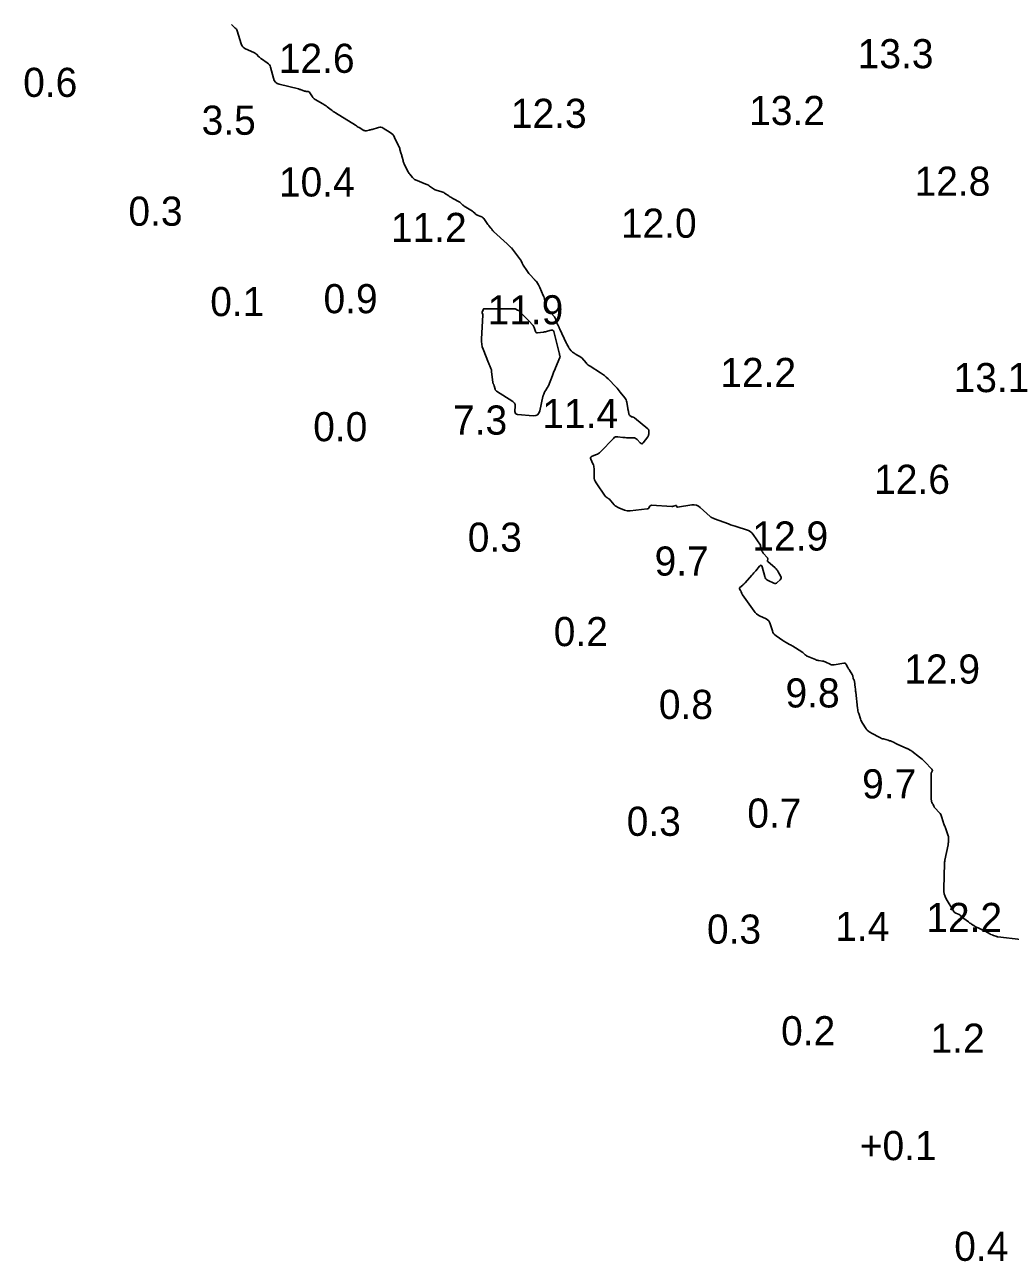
# Model space of a CAD drawing. Extents: x 815352 to 820877, y 582403 to 597439.
# Drawn here: x 818233.8 to 818403.1, y 594900.8 to 595113.1 of the extents above; entities that cross this region are included whole.
import ezdxf

# ---------------------------------------------------------------- set-up
doc = ezdxf.new("R2010")
doc.units = 0
doc.layers.add('V-CONT-EL12', color=7, linetype='Continuous')
doc.layers.add('V-TOPO-SOUN', color=7, linetype='Continuous')

msp = doc.modelspace()

# ---------------------------------------------------------------- linework, layer by layer
at = {"layer": 'V-CONT-EL12'}
msp.add_lwpolyline([(818404.86, 594956.02), (818400.94, 594956.48), (818400.85, 594956.49), (818400.76, 594956.51), (818400.67, 594956.54), (818400.58, 594956.56), (818400.16, 594956.71), (818400.11, 594956.73), (818400.06, 594956.74), (818400, 594956.76), (818399.95, 594956.78), (818399.75, 594956.85), (818399.7, 594956.87), (818399.65, 594956.9), (818399.6, 594956.92), (818399.55, 594956.95), (818398.88, 594957.35), (818398.75, 594957.43), (818398.62, 594957.5), (818398.48, 594957.56), (818398.35, 594957.62), (818397.53, 594957.98), (818397.38, 594958.05), (818397.24, 594958.12), (818397.1, 594958.2), (818396.96, 594958.29), (818396.41, 594958.65), (818396.27, 594958.74), (818396.14, 594958.83), (818396, 594958.92), (818395.87, 594959.02), (818394.71, 594959.9), (818394.67, 594959.93), (818394.63, 594959.96), (818394.6, 594960), (818394.57, 594960.03), (818394.44, 594960.19), (818394.41, 594960.22), (818394.37, 594960.25), (818394.33, 594960.28), (818394.29, 594960.3), (818393.72, 594960.53), (818393.61, 594960.58), (818393.52, 594960.64), (818393.44, 594960.72), (818393.38, 594960.82), (818392.07, 594963), (818391.87, 594963.4), (818391.73, 594963.82), (818391.65, 594964.26), (818391.63, 594964.71), (818391.77, 594969.1), (818391.77, 594969.14), (818391.78, 594969.19), (818391.78, 594969.23), (818391.79, 594969.27), (818391.81, 594969.45), (818391.82, 594969.49), (818391.83, 594969.53), (818391.83, 594969.58), (818391.84, 594969.62), (818392.37, 594972.26), (818392.39, 594972.39), (818392.41, 594972.52), (818392.43, 594972.65), (818392.44, 594972.78), (818392.46, 594973.31), (818392.47, 594973.44), (818392.45, 594973.57), (818392.43, 594973.69), (818392.39, 594973.82), (818391.92, 594975.19), (818391.89, 594975.28), (818391.86, 594975.36), (818391.82, 594975.45), (818391.79, 594975.53), (818391.65, 594975.87), (818391.62, 594975.96), (818391.59, 594976.05), (818391.56, 594976.13), (818391.53, 594976.22), (818391.26, 594977.13), (818391.2, 594977.31), (818391.12, 594977.47), (818391.02, 594977.63), (818390.9, 594977.77), (818390.11, 594978.63), (818390.07, 594978.69), (818390.02, 594978.75), (818389.98, 594978.81), (818389.95, 594978.87), (818389.8, 594979.17), (818389.78, 594979.22), (818389.75, 594979.26), (818389.73, 594979.31), (818389.7, 594979.35), (818389.59, 594979.53), (818389.57, 594979.58), (818389.55, 594979.63), (818389.53, 594979.68), (818389.53, 594979.73), (818389.49, 594980.18), (818389.48, 594980.27), (818389.47, 594980.37), (818389.47, 594980.46), (818389.47, 594980.55), (818389.5, 594983.6), (818389.5, 594983.68), (818389.5, 594983.77), (818389.49, 594983.85), (818389.49, 594983.93), (818389.45, 594984.27), (818389.45, 594984.35), (818389.46, 594984.43), (818389.47, 594984.51), (818389.5, 594984.59), (818389.66, 594984.93), (818389.68, 594985.01), (818389.68, 594985.09), (818389.66, 594985.16), (818389.61, 594985.23), (818388.39, 594986.52), (818388.18, 594986.73), (818387.95, 594986.94), (818387.72, 594987.14), (818387.49, 594987.33), (818386.17, 594988.34), (818386.1, 594988.39), (818386.03, 594988.44), (818385.96, 594988.48), (818385.89, 594988.52), (818385.6, 594988.66), (818385.52, 594988.7), (818385.45, 594988.73), (818385.37, 594988.77), (818385.3, 594988.8), (818383.66, 594989.56), (818383.53, 594989.62), (818383.4, 594989.68), (818383.27, 594989.74), (818383.14, 594989.8), (818382.61, 594990.04), (818382.48, 594990.09), (818382.34, 594990.14), (818382.21, 594990.19), (818382.07, 594990.23), (818381.31, 594990.43), (818381.13, 594990.48), (818380.97, 594990.54), (818380.8, 594990.61), (818380.64, 594990.69), (818379.23, 594991.43), (818379.19, 594991.45), (818379.15, 594991.47), (818379.11, 594991.5), (818379.07, 594991.52), (818378.92, 594991.62), (818378.88, 594991.64), (818378.84, 594991.67), (818378.81, 594991.7), (818378.77, 594991.73), (818378.5, 594991.94), (818378.45, 594991.99), (818378.4, 594992.04), (818378.35, 594992.09), (818378.31, 594992.15), (818377.7, 594993.12), (818377.59, 594993.3), (818377.5, 594993.49), (818377.41, 594993.69), (818377.34, 594993.89), (818377.03, 594994.82), (818376.96, 594995.04), (818376.9, 594995.27), (818376.86, 594995.5), (818376.82, 594995.73), (818376.52, 594998.46), (818376.5, 594998.66), (818376.48, 594998.86), (818376.46, 594999.06), (818376.43, 594999.26), (818376.31, 595000.35), (818376.3, 595000.4), (818376.29, 595000.44), (818376.27, 595000.49), (818376.24, 595000.53), (818376.14, 595000.69), (818376.11, 595000.73), (818376.09, 595000.77), (818376.08, 595000.81), (818376.07, 595000.86), (818376.02, 595001.23), (818376.01, 595001.3), (818375.98, 595001.37), (818375.95, 595001.44), (818375.92, 595001.51), (818375.45, 595002.26), (818375.37, 595002.38), (818375.3, 595002.5), (818375.24, 595002.61), (818375.17, 595002.73), (818374.91, 595003.22), (818374.84, 595003.32), (818374.75, 595003.39), (818374.64, 595003.42), (818374.51, 595003.42), (818372.82, 595003.15), (818372.64, 595003.14), (818372.46, 595003.15), (818372.29, 595003.19), (818372.12, 595003.26), (818371.4, 595003.62), (818371.26, 595003.69), (818371.12, 595003.74), (818370.97, 595003.78), (818370.82, 595003.8), (818370.21, 595003.89), (818370.05, 595003.91), (818369.91, 595003.95), (818369.76, 595003.99), (818369.61, 595004.05), (818368.18, 595004.65), (818368.09, 595004.69), (818368, 595004.74), (818367.93, 595004.8), (818367.85, 595004.86), (818367.57, 595005.15), (818367.5, 595005.21), (818367.43, 595005.28), (818367.35, 595005.34), (818367.26, 595005.39), (818365.73, 595006.35), (818365.59, 595006.44), (818365.45, 595006.52), (818365.31, 595006.6), (818365.17, 595006.68), (818364.59, 595007), (818364.45, 595007.08), (818364.3, 595007.17), (818364.16, 595007.25), (818364.03, 595007.34), (818362.85, 595008.12), (818362.63, 595008.29), (818362.45, 595008.5), (818362.31, 595008.73), (818362.21, 595009), (818361.85, 595010.2), (818361.74, 595010.47), (818361.58, 595010.71), (818361.38, 595010.9), (818361.13, 595011.05), (818360.01, 595011.58), (818359.74, 595011.73), (818359.5, 595011.91), (818359.28, 595012.12), (818359.09, 595012.35), (818357.09, 595015.16), (818357.05, 595015.22), (818357.02, 595015.28), (818356.99, 595015.34), (818356.96, 595015.41), (818356.87, 595015.67), (818356.85, 595015.73), (818356.82, 595015.8), (818356.79, 595015.86), (818356.75, 595015.92), (818356.57, 595016.19), (818356.54, 595016.26), (818356.53, 595016.32), (818356.56, 595016.37), (818356.6, 595016.43), (818357.12, 595016.84), (818357.22, 595016.93), (818357.33, 595017.02), (818357.42, 595017.12), (818357.52, 595017.22), (818358.71, 595018.55), (818358.88, 595018.74), (818359.05, 595018.93), (818359.21, 595019.12), (818359.37, 595019.31), (818360.01, 595020.08), (818360.16, 595020.22), (818360.28, 595020.25), (818360.38, 595020.17), (818360.46, 595019.98), (818360.91, 595018.3), (818360.99, 595018.08), (818361.11, 595017.9), (818361.27, 595017.75), (818361.47, 595017.63), (818362.45, 595017.19), (818362.61, 595017.13), (818362.76, 595017.13), (818362.9, 595017.18), (818363.04, 595017.28), (818363.57, 595017.77), (818363.67, 595017.9), (818363.72, 595018.03), (818363.72, 595018.18), (818363.66, 595018.33), (818363.22, 595019.15), (818363.12, 595019.33), (818362.99, 595019.5), (818362.85, 595019.66), (818362.7, 595019.8), (818361.43, 595020.88), (818361.39, 595020.93), (818361.37, 595020.97), (818361.36, 595021.02), (818361.37, 595021.08), (818361.42, 595021.32), (818361.43, 595021.37), (818361.42, 595021.43), (818361.4, 595021.48), (818361.37, 595021.52), (818360.64, 595022.36), (818360.56, 595022.46), (818360.49, 595022.56), (818360.43, 595022.68), (818360.39, 595022.8), (818360.17, 595023.5), (818360.16, 595023.52), (818360.16, 595023.53), (818360.16, 595023.55), (818360.16, 595023.57), (818360.17, 595023.63), (818360.17, 595023.65), (818360.16, 595023.66), (818360.16, 595023.68), (818360.15, 595023.69), (818358.91, 595025.52), (818358.68, 595025.81), (818358.41, 595026.04), (818358.11, 595026.23), (818357.77, 595026.36), (818356.18, 595026.85), (818355.8, 595026.97), (818355.41, 595027.09), (818355.03, 595027.22), (818354.66, 595027.36), (818352.3, 595028.23), (818352.24, 595028.26), (818352.17, 595028.28), (818352.11, 595028.31), (818352.04, 595028.34), (818351.78, 595028.46), (818351.72, 595028.49), (818351.66, 595028.53), (818351.6, 595028.57), (818351.54, 595028.62), (818349.82, 595030.19), (818349.5, 595030.43), (818349.16, 595030.58), (818348.79, 595030.64), (818348.39, 595030.62), (818345.9, 595030.22), (818345.86, 595030.22), (818345.83, 595030.23), (818345.81, 595030.25), (818345.8, 595030.29), (818345.76, 595030.46), (818345.75, 595030.49), (818345.72, 595030.51), (818345.69, 595030.52), (818345.66, 595030.52), (818345.25, 595030.4), (818345.17, 595030.38), (818345.09, 595030.36), (818345, 595030.36), (818344.92, 595030.36), (818341.43, 595030.55), (818341.34, 595030.54), (818341.27, 595030.51), (818341.21, 595030.47), (818341.17, 595030.4), (818341, 595030.09), (818340.95, 595030.02), (818340.89, 595029.97), (818340.82, 595029.94), (818340.74, 595029.92), (818337.79, 595029.61), (818337.54, 595029.6), (818337.29, 595029.61), (818337.05, 595029.66), (818336.81, 595029.74), (818335.84, 595030.12), (818335.62, 595030.22), (818335.43, 595030.34), (818335.24, 595030.48), (818335.07, 595030.64), (818334.16, 595031.64), (818334.13, 595031.66), (818334.1, 595031.69), (818334.07, 595031.71), (818334.04, 595031.73), (818333.91, 595031.81), (818333.87, 595031.83), (818333.84, 595031.85), (818333.81, 595031.87), (818333.78, 595031.89), (818333.61, 595032.01), (818333.57, 595032.04), (818333.54, 595032.07), (818333.51, 595032.1), (818333.48, 595032.14), (818331.93, 595034.43), (818331.78, 595034.68), (818331.67, 595034.95), (818331.61, 595035.23), (818331.59, 595035.52), (818331.59, 595036.89), (818331.58, 595037.1), (818331.55, 595037.3), (818331.49, 595037.5), (818331.41, 595037.69), (818331.05, 595038.47), (818331, 595038.64), (818331.01, 595038.78), (818331.1, 595038.9), (818331.26, 595038.99), (818332.02, 595039.28), (818332.21, 595039.36), (818332.38, 595039.46), (818332.54, 595039.58), (818332.69, 595039.72), (818334.91, 595042.05), (818335.07, 595042.19), (818335.25, 595042.28), (818335.44, 595042.32), (818335.65, 595042.32), (818336.53, 595042.21), (818336.74, 595042.19), (818336.96, 595042.17), (818337.18, 595042.16), (818337.4, 595042.15), (818338.32, 595042.14), (818338.51, 595042.11), (818338.68, 595042.06), (818338.84, 595041.96), (818338.99, 595041.83), (818339.53, 595041.25), (818339.66, 595041.14), (818339.79, 595041.11), (818339.91, 595041.15), (818340.03, 595041.27), (818340.82, 595042.33), (818340.89, 595042.43), (818340.94, 595042.54), (818340.97, 595042.66), (818340.99, 595042.77), (818341.02, 595043.26), (818341.02, 595043.38), (818340.99, 595043.49), (818340.93, 595043.58), (818340.85, 595043.67), (818338.51, 595045.59), (818338.47, 595045.62), (818338.42, 595045.64), (818338.37, 595045.66), (818338.33, 595045.67), (818338.12, 595045.72), (818338.07, 595045.73), (818338.03, 595045.75), (818337.98, 595045.77), (818337.94, 595045.8), (818337.71, 595045.98), (818337.66, 595046.02), (818337.62, 595046.07), (818337.6, 595046.13), (818337.58, 595046.19), (818337.48, 595046.74), (818337.45, 595046.85), (818337.43, 595046.97), (818337.41, 595047.08), (818337.39, 595047.19), (818337.21, 595048.24), (818337.16, 595048.45), (818337.09, 595048.64), (818336.99, 595048.83), (818336.87, 595049.01), (818336.1, 595050), (818335.93, 595050.22), (818335.75, 595050.43), (818335.56, 595050.64), (818335.37, 595050.84), (818333.99, 595052.26), (818333.69, 595052.55), (818333.37, 595052.82), (818333.03, 595053.08), (818332.68, 595053.31), (818330.91, 595054.43), (818330.72, 595054.56), (818330.55, 595054.69), (818330.38, 595054.85), (818330.22, 595055.01), (818329.47, 595055.86), (818329.39, 595055.94), (818329.31, 595056.01), (818329.22, 595056.07), (818329.13, 595056.12), (818328.72, 595056.32), (818328.63, 595056.37), (818328.53, 595056.42), (818328.44, 595056.47), (818328.35, 595056.53), (818328, 595056.76), (818327.92, 595056.82), (818327.84, 595056.89), (818327.76, 595056.97), (818327.69, 595057.05), (818327.39, 595057.44), (818327.33, 595057.52), (818327.28, 595057.59), (818327.23, 595057.67), (818327.18, 595057.75), (818326.99, 595058.08), (818326.95, 595058.16), (818326.9, 595058.25), (818326.86, 595058.33), (818326.82, 595058.42), (818325.72, 595060.81), (818325.68, 595060.9), (818325.63, 595061), (818325.59, 595061.09), (818325.54, 595061.18), (818325.35, 595061.55), (818325.3, 595061.64), (818325.26, 595061.73), (818325.23, 595061.83), (818325.19, 595061.93), (818325.03, 595062.46), (818324.99, 595062.58), (818324.94, 595062.7), (818324.87, 595062.8), (818324.79, 595062.9), (818323.67, 595064.17), (818323.54, 595064.34), (818323.44, 595064.52), (818323.36, 595064.71), (818323.31, 595064.92), (818323.14, 595065.76), (818323.09, 595065.97), (818323.03, 595066.18), (818322.96, 595066.38), (818322.88, 595066.58), (818322.28, 595067.93), (818322.23, 595068.05), (818322.17, 595068.16), (818322.11, 595068.27), (818322.05, 595068.38), (818321.69, 595068.96), (818321.67, 595068.99), (818321.64, 595069.03), (818321.62, 595069.05), (818321.59, 595069.08), (818321.46, 595069.19), (818321.43, 595069.21), (818321.4, 595069.24), (818321.37, 595069.27), (818321.35, 595069.3), (818320.55, 595070.19), (818320.41, 595070.35), (818320.28, 595070.51), (818320.15, 595070.68), (818320.03, 595070.86), (818319.42, 595071.8), (818319.38, 595071.87), (818319.34, 595071.95), (818319.3, 595072.02), (818319.26, 595072.1), (818319.06, 595072.54), (818319.05, 595072.55), (818319.04, 595072.57), (818319.04, 595072.58), (818319.03, 595072.59), (818319.01, 595072.65), (818319.01, 595072.67), (818319, 595072.68), (818318.99, 595072.7), (818318.98, 595072.71), (818317.42, 595074.73), (818317.41, 595074.74), (818317.4, 595074.76), (818317.39, 595074.77), (818317.37, 595074.78), (818317.32, 595074.82), (818317.31, 595074.83), (818317.29, 595074.84), (818317.28, 595074.85), (818317.27, 595074.86), (818316.91, 595075.2), (818316.85, 595075.26), (818316.79, 595075.32), (818316.72, 595075.37), (818316.66, 595075.43), (818314.34, 595077.56), (818314.3, 595077.6), (818314.25, 595077.65), (818314.21, 595077.7), (818314.17, 595077.75), (818314.02, 595077.96), (818313.98, 595078.01), (818313.94, 595078.06), (818313.9, 595078.11), (818313.86, 595078.16), (818313.59, 595078.49), (818313.53, 595078.57), (818313.47, 595078.64), (818313.42, 595078.72), (818313.36, 595078.79), (818312.64, 595079.78), (818312.55, 595079.89), (818312.44, 595079.99), (818312.31, 595080.07), (818312.18, 595080.14), (818311.55, 595080.38), (818311.44, 595080.43), (818311.34, 595080.49), (818311.25, 595080.55), (818311.16, 595080.63), (818310.81, 595080.95), (818310.72, 595081.03), (818310.63, 595081.1), (818310.53, 595081.17), (818310.44, 595081.23), (818309.3, 595081.93), (818309.23, 595081.98), (818309.16, 595082.03), (818309.09, 595082.08), (818309.03, 595082.14), (818308.79, 595082.39), (818308.73, 595082.45), (818308.66, 595082.51), (818308.59, 595082.56), (818308.52, 595082.6), (818307.37, 595083.23), (818307.19, 595083.33), (818307.02, 595083.44), (818306.84, 595083.54), (818306.67, 595083.66), (818305.94, 595084.15), (818305.79, 595084.24), (818305.64, 595084.31), (818305.48, 595084.37), (818305.31, 595084.42), (818304.64, 595084.59), (818304.48, 595084.64), (818304.32, 595084.7), (818304.17, 595084.78), (818304.02, 595084.87), (818303.36, 595085.35), (818303.2, 595085.45), (818303.04, 595085.55), (818302.87, 595085.64), (818302.69, 595085.71), (818300.95, 595086.42), (818300.79, 595086.5), (818300.65, 595086.59), (818300.52, 595086.7), (818300.4, 595086.83), (818299.95, 595087.38), (818299.85, 595087.52), (818299.75, 595087.67), (818299.66, 595087.82), (818299.57, 595087.98), (818298.99, 595089.17), (818298.93, 595089.31), (818298.87, 595089.45), (818298.83, 595089.59), (818298.79, 595089.74), (818298.65, 595090.33), (818298.61, 595090.47), (818298.57, 595090.62), (818298.53, 595090.77), (818298.49, 595090.91), (818298.27, 595091.63), (818298.22, 595091.8), (818298.16, 595091.96), (818298.09, 595092.13), (818298.02, 595092.29), (818297.35, 595093.69), (818297.2, 595093.96), (818297.02, 595094.19), (818296.81, 595094.39), (818296.57, 595094.57), (818295.4, 595095.3), (818295.2, 595095.4), (818295, 595095.46), (818294.79, 595095.46), (818294.57, 595095.42), (818293.47, 595095.09), (818293.35, 595095.06), (818293.24, 595095.03), (818293.12, 595095), (818293, 595094.97), (818292.53, 595094.87), (818292.42, 595094.85), (818292.3, 595094.86), (818292.19, 595094.88), (818292.09, 595094.93), (818291.28, 595095.39), (818291.11, 595095.49), (818290.94, 595095.58), (818290.78, 595095.68), (818290.61, 595095.79), (818287.18, 595097.94), (818287, 595098.06), (818286.81, 595098.18), (818286.63, 595098.31), (818286.46, 595098.44), (818285.75, 595098.99), (818285.57, 595099.12), (818285.39, 595099.25), (818285.2, 595099.37), (818285.01, 595099.48), (818283.68, 595100.24), (818283.54, 595100.33), (818283.42, 595100.44), (818283.31, 595100.56), (818283.22, 595100.7), (818282.8, 595101.39), (818282.75, 595101.46), (818282.68, 595101.52), (818282.61, 595101.55), (818282.52, 595101.57), (818282.14, 595101.61), (818282.05, 595101.63), (818281.95, 595101.65), (818281.86, 595101.67), (818281.77, 595101.7), (818281.29, 595101.89), (818281.19, 595101.93), (818281.07, 595101.96), (818280.96, 595102), (818280.85, 595102.03), (818277.54, 595102.86), (818277.18, 595103), (818276.89, 595103.21), (818276.67, 595103.5), (818276.53, 595103.86), (818276.04, 595105.76), (818275.96, 595105.99), (818275.84, 595106.19), (818275.69, 595106.37), (818275.49, 595106.52), (818274.47, 595107.2), (818274.35, 595107.28), (818274.24, 595107.37), (818274.14, 595107.47), (818274.03, 595107.57), (818273.64, 595107.99), (818273.54, 595108.09), (818273.43, 595108.17), (818273.31, 595108.25), (818273.19, 595108.31), (818271.73, 595108.95), (818271.47, 595109.1), (818271.26, 595109.29), (818271.09, 595109.52), (818270.98, 595109.8), (818270.29, 595112.03), (818270.24, 595112.17), (818270.17, 595112.29), (818270.09, 595112.4), (818269.99, 595112.5), (818269.45, 595112.99), (818269.4, 595113.03), (818269.34, 595113.08)], dxfattribs=at)
msp.add_lwpolyline([(818318.02, 595047.86), (818317.95, 595048.06), (818317.83, 595048.23), (818317.65, 595048.37), (818314.87, 595050.13), (818314.78, 595050.2), (818314.7, 595050.28), (818314.64, 595050.38), (818314.6, 595050.49), (818314.44, 595051.09), (818314.43, 595051.13), (818314.41, 595051.18), (818314.39, 595051.22), (818314.37, 595051.27), (818314.28, 595051.43), (818314.26, 595051.48), (818314.25, 595051.52), (818314.23, 595051.57), (818314.23, 595051.61), (818314.01, 595053.55), (818313.99, 595053.67), (818313.96, 595053.8), (818313.92, 595053.92), (818313.88, 595054.04), (818313.69, 595054.52), (818313.64, 595054.63), (818313.59, 595054.75), (818313.54, 595054.87), (818313.49, 595054.99), (818312.55, 595057.35), (818312.4, 595057.78), (818312.3, 595058.23), (818312.25, 595058.68), (818312.26, 595059.14), (818312.51, 595063.19), (818312.51, 595063.24), (818312.5, 595063.28), (818312.49, 595063.33), (818312.48, 595063.38), (818312.4, 595063.56), (818312.38, 595063.6), (818312.38, 595063.65), (818312.38, 595063.69), (818312.39, 595063.74), (818312.54, 595064.14), (818312.58, 595064.22), (818312.63, 595064.27), (818312.7, 595064.3), (818312.78, 595064.31), (818317.8, 595064.3), (818317.89, 595064.3), (818317.98, 595064.29), (818318.06, 595064.26), (818318.14, 595064.23), (818318.47, 595064.08), (818318.55, 595064.04), (818318.62, 595063.99), (818318.69, 595063.94), (818318.76, 595063.88), (818319.67, 595062.98), (818319.84, 595062.81), (818320, 595062.63), (818320.17, 595062.46), (818320.33, 595062.28), (818321.11, 595061.4), (818321.19, 595061.29), (818321.26, 595061.18), (818321.32, 595061.06), (818321.37, 595060.93), (818321.53, 595060.42), (818321.58, 595060.3), (818321.66, 595060.23), (818321.76, 595060.19), (818321.88, 595060.19), (818322.9, 595060.3), (818323.07, 595060.32), (818323.24, 595060.35), (818323.41, 595060.39), (818323.58, 595060.43), (818324.25, 595060.62), (818324.4, 595060.64), (818324.53, 595060.61), (818324.62, 595060.52), (818324.68, 595060.38), (818325.62, 595056.72), (818325.63, 595056.66), (818325.65, 595056.59), (818325.67, 595056.52), (818325.68, 595056.45), (818325.74, 595056.18), (818325.75, 595056.11), (818325.75, 595056.05), (818325.73, 595055.98), (818325.71, 595055.92), (818324.97, 595054.14), (818324.83, 595053.82), (818324.7, 595053.5), (818324.58, 595053.18), (818324.45, 595052.86), (818323.76, 595051.08), (818323.71, 595050.98), (818323.67, 595050.89), (818323.61, 595050.8), (818323.56, 595050.71), (818323.31, 595050.34), (818323.25, 595050.26), (818323.2, 595050.17), (818323.15, 595050.09), (818323.11, 595050), (818322.95, 595049.64), (818322.91, 595049.54), (818322.87, 595049.45), (818322.85, 595049.36), (818322.82, 595049.26), (818322.27, 595046.77), (818322.13, 595046.38), (818321.89, 595046.11), (818321.57, 595045.97), (818321.16, 595045.94), (818318.47, 595046.16), (818318.26, 595046.2), (818318.11, 595046.31), (818318.03, 595046.46), (818318.01, 595046.68), (818318.04, 595047.64)], close=True, dxfattribs=at)

# ---------------------------------------------------------------- texts
at = {"layer": 'V-TOPO-SOUN'}
for s, p in [('12.6 ', (818277.46, 595104.8)), ('13.3 ', (818376.86, 595105.59)), ('0.6', (818233.57, 595100.67)), ('13.2 ', (818358.22, 595095.84)), ('3.5', (818264.21, 595094.17)), ('12.3 ', (818317.31, 595095.35)), ('10.4 ', (818277.48, 595083.57)), ('12.8 ', (818386.63, 595083.7)), ('0.3', (818251.64, 595078.55)), ('11.2 ', (818296.71, 595075.76)), ('12.0 ', (818336.2, 595076.49)), ('0.1', (818265.69, 595063.03)), ('0.9', (818285.14, 595063.53)), ('11.9 ', (818313.31, 595061.62)), ('12.2 ', (818353.27, 595050.86)), ('13.1 ', (818393.33, 595049.98)), ('7.3', (818307.38, 595042.69)), ('11.4 ', (818322.72, 595043.81)), (' 0.0 ', (818281.51, 595041.55)), ('12.6 ', (818379.69, 595032.52)), ('0.3', (818309.91, 595022.58)), ('12.9 ', (818358.78, 595022.78)), ('9.7', (818341.99, 595018.48)), ('0.2', (818324.67, 595006.37)), ('12.9 ', (818384.86, 594999.94)), ('0.8', (818342.72, 594993.87)), ('9.8', (818364.47, 594995.84)), ('9.7', (818377.62, 594980.23)), ('0.7', (818357.91, 594975.21)), ('0.3', (818337.2, 594973.8)), ('1.4', (818373, 594955.75)), ('12.2 ', (818388.64, 594957.29)), ('0.3', (818350.98, 594955.29)), ('0.2', (818363.71, 594937.84)), ('1.2', (818389.37, 594936.56)), ('+0.1 ', (818377.22, 594918.12)), ('0.4', (818393.44, 594900.83))]:
    msp.add_text(s, height=5, dxfattribs=at).set_placement(p)

doc.saveas('drawing.dxf')
